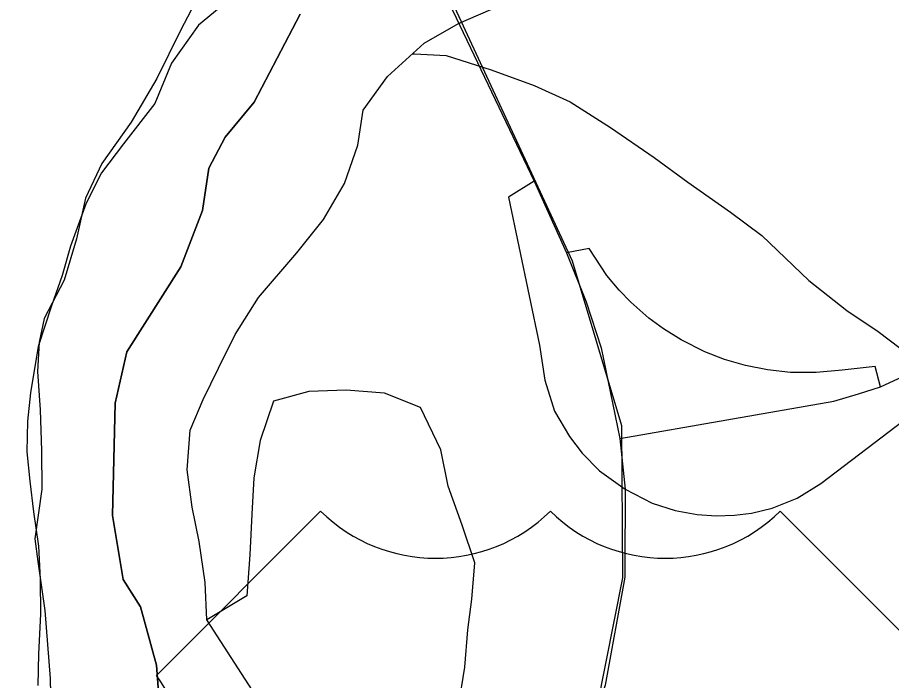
# Model space of a CAD drawing. Extents: x 0 to 34, y 0 to 22.
# Drawn here: x 2.7283 to 2.8746, y 16.142 to 16.2529 of the extents above; entities that cross this region are included whole.
import ezdxf

# ---------------------------------------------------------------- set-up
doc = ezdxf.new("R2010")
doc.units = 0
for name, color, linetype in [('GM_X_Corporation', 7, 'Continuous'), ('GM_X_County_Road', 7, 'Continuous'), ('GM_X_Interchange_Ramps', 7, 'Continuous'), ('GM_X_Major_River', 7, 'Continuous'), ('GM_X_Minor_Lake', 7, 'Continuous'), ('GM_X_Minor_River', 7, 'Continuous'), ('GM_X_Rail_Line', 7, 'Continuous'), ('GM_X_Section', 7, 'Continuous'), ('GM_X_US_Route', 7, 'Continuous'), ('GM_X_US_Shield', 7, 'Continuous')]:
    doc.layers.add(name, color=color, linetype=linetype)

msp = doc.modelspace()

# ---------------------------------------------------------------- linework, layer by layer
at = {"layer": 'GM_X_Corporation'}
for points in [[(2.77569, 16.25347), (2.76798, 16.23875), (2.7631, 16.23292), (2.76039, 16.22772), (2.7593, 16.22065), (2.75568, 16.2112), (2.74664, 16.19697), (2.7447, 16.18841), (2.74426, 16.16959), (2.74604, 16.1589), (2.74896, 16.15433), (2.75159, 16.14457), (2.75238, 16.13412), (2.75293, 16.10973), (2.75248, 16.10476), (2.74991, 16.09389), (2.73976, 16.07863), (2.73621, 16.07028), (2.73102, 16.06143), (2.72712, 16.05717), (2.71913, 16.04423), (2.70801, 16.03234)], [(2.70801, 16.03234), (2.71913, 16.04423), (2.72712, 16.05717), (2.73102, 16.06143), (2.73621, 16.07028), (2.73976, 16.07863), (2.74991, 16.09389), (2.75248, 16.10476), (2.75293, 16.10973), (2.75238, 16.13412), (2.75159, 16.14457), (2.74896, 16.15433), (2.74604, 16.1589), (2.74426, 16.16959), (2.7447, 16.18841), (2.74664, 16.19697), (2.75568, 16.2112), (2.7593, 16.22065), (2.76039, 16.22772), (2.7631, 16.23292), (2.76798, 16.23875), (2.77569, 16.25347)]]:
    msp.add_lwpolyline(points, dxfattribs=at)
at = {"layer": 'GM_X_County_Road'}
msp.add_lwpolyline([(2.82917, 16.18249), (2.86498, 16.18875), (2.86914, 16.18996), (2.87277, 16.19112), (2.88629, 16.19736), (2.89657, 16.20302), (2.91361, 16.21197), (2.921, 16.21618), (2.92858, 16.22045)], dxfattribs=at)
at = {"layer": 'GM_X_Interchange_Ramps'}
for points in [[(2.81482, 16.22556), (2.81055, 16.22287), (2.81572, 16.1981), (2.81663, 16.19225), (2.81822, 16.18708), (2.82077, 16.18279), (2.82286, 16.18005), (2.82578, 16.17708), (2.83007, 16.17403), (2.83457, 16.17167), (2.83845, 16.17042), (2.84209, 16.16974), (2.84528, 16.16952), (2.84838, 16.16963), (2.85123, 16.17001), (2.85466, 16.17085), (2.85884, 16.17248), (2.86282, 16.17497), (2.87309, 16.18276), (2.88807, 16.19421), (2.88629, 16.19736)], [(2.87277, 16.19112), (2.87192, 16.19452), (2.86636, 16.19392), (2.86202, 16.19351), (2.85771, 16.19355), (2.85386, 16.19396), (2.85021, 16.19468), (2.84667, 16.19571), (2.84337, 16.19699), (2.83943, 16.19897), (2.83645, 16.20083), (2.83402, 16.20262), (2.831, 16.20528), (2.82903, 16.20731), (2.82698, 16.20976), (2.82404, 16.21427), (2.82025, 16.21353)]]:
    msp.add_lwpolyline(points, dxfattribs=at)
at = {"layer": 'GM_X_Major_River'}
for points in [[(2.76557, 16.25739), (2.75864, 16.25165), (2.75415, 16.24528), (2.75136, 16.23851), (2.74611, 16.23178), (2.74242, 16.22691), (2.73985, 16.22184), (2.73725, 16.21468), (2.73582, 16.20977), (2.73402, 16.20468), (2.7318, 16.19789), (2.7305, 16.19013), (2.73003, 16.1854), (2.72992, 16.18027), (2.73039, 16.17533), (2.73105, 16.17019), (2.73188, 16.16448), (2.73214, 16.15897), (2.73221, 16.15308), (2.73189, 16.14644), (2.73178, 16.14113)], [(2.76003, 16.15213), (2.75978, 16.1584), (2.75878, 16.16526), (2.75757, 16.17098), (2.75675, 16.17726), (2.75726, 16.1839), (2.75945, 16.18898), (2.76202, 16.19424), (2.76478, 16.19988), (2.76869, 16.20607), (2.77509, 16.21353), (2.77956, 16.21914), (2.78309, 16.22514), (2.7853, 16.23155), (2.78618, 16.23742), (2.79027, 16.24303), (2.79644, 16.24861), (2.80219, 16.25191), (2.80926, 16.25499)]]:
    msp.add_lwpolyline(points, dxfattribs=at)
at = {"layer": 'GM_X_Minor_Lake'}
msp.add_line((2.77398, 16.13059), (2.76003, 16.15213), dxfattribs=at)
msp.add_lwpolyline([(2.77398, 16.13059), (2.78138, 16.13101), (2.79368, 16.13076), (2.80049, 16.13081), (2.80215, 16.13761), (2.80323, 16.14423), (2.80373, 16.15049), (2.8044, 16.1556), (2.80491, 16.16167), (2.80276, 16.16797), (2.80043, 16.17448), (2.79923, 16.18058), (2.79578, 16.18767), (2.78977, 16.19007), (2.78334, 16.19058), (2.77709, 16.19033), (2.77118, 16.18874), (2.76897, 16.18214), (2.76789, 16.1759), (2.76758, 16.16983), (2.76725, 16.163), (2.76674, 16.15618), (2.76003, 16.15213)], dxfattribs=at)
at = {"layer": 'GM_X_Minor_River'}
msp.add_lwpolyline([(2.79451, 16.24686), (2.79478, 16.24682), (2.80009, 16.24655), (2.80764, 16.24415), (2.81481, 16.24157), (2.82084, 16.23881), (2.82761, 16.23453), (2.83493, 16.22948), (2.84056, 16.2254), (2.84769, 16.22035), (2.85294, 16.21647), (2.86079, 16.20894), (2.86716, 16.2039), (2.87242, 16.2004), (2.87955, 16.19497)], dxfattribs=at)
at = {"layer": 'GM_X_Rail_Line'}
msp.add_lwpolyline([(2.79436, 15.96217), (2.78456, 15.97043), (2.77245, 15.97776), (2.76113, 15.99025), (2.75796, 16.00657), (2.76043, 16.03392), (2.77202, 16.05586), (2.79159, 16.08081), (2.80956, 16.10438), (2.824, 16.13049), (2.82967, 16.15917), (2.82948, 16.18458), (2.82124, 16.21214), (2.78113, 16.29868), (2.76127, 16.33502), (2.65284, 16.48496)], dxfattribs=at)
at = {"layer": 'GM_X_Section'}
msp.add_lwpolyline([(2.75743, 16.25413), (2.75565, 16.25076), (2.75169, 16.2427), (2.74737, 16.23541), (2.74248, 16.22851), (2.73971, 16.22269), (2.73824, 16.21591), (2.73619, 16.20895), (2.73283, 16.20258), (2.73199, 16.19862), (2.7317, 16.1937), (2.73213, 16.18725), (2.73236, 16.18043), (2.73241, 16.17399), (2.73128, 16.16568), (2.73177, 16.16188), (2.73292, 16.15371), (2.73381, 16.14233), (2.7341, 16.12926)], dxfattribs=at)
at = {"layer": 'GM_X_US_Route'}
for points in [[(2.75936, 16.33617), (2.76451, 16.32833), (2.77464, 16.30958), (2.78469, 16.28946), (2.79412, 16.26841), (2.80176, 16.25289), (2.81482, 16.22556), (2.82025, 16.21353), (2.82351, 16.20535), (2.82603, 16.19767), (2.82917, 16.18249), (2.83007, 16.17403), (2.83002, 16.16079)], [(2.83002, 16.16079), (2.83001, 16.15926), (2.82673, 16.1412), (2.82016, 16.12221), (2.80612, 16.0986), (2.79615, 16.08578)]]:
    msp.add_lwpolyline(points, dxfattribs=at)
at = {"layer": 'GM_X_US_Shield'}
for p, q in [((2.77909, 16.17031), (2.75163, 16.14284)), ((2.88346, 16.14284), (2.856, 16.17031))]:
    msp.add_line(p, q, dxfattribs=at)
for centre, radius, start, end in [((2.79832, 16.18992), 0.02747, 225.573, 314.427), ((2.83677, 16.18992), 0.02747, 225.573, 314.427), ((2.72013, 16.12079), 0.03845, 334.5471, 35.0009)]:
    msp.add_arc(centre, radius, start, end, dxfattribs=at)

doc.saveas('drawing.dxf')
